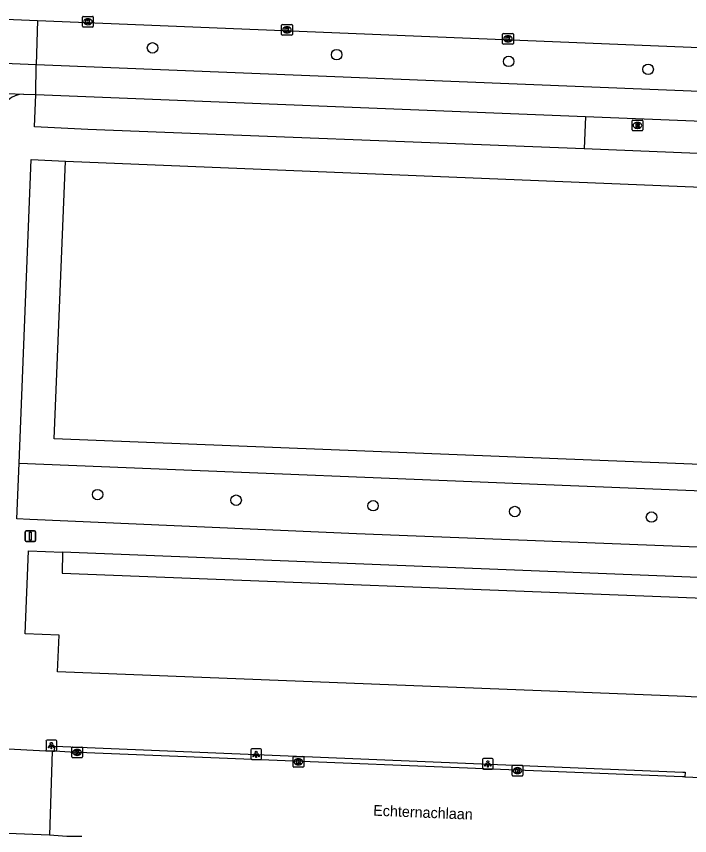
# Model space of a CAD drawing. Extents: x 160787 to 161428, y 386828 to 387483.
# Drawn here: x 161141.1 to 161203.9, y 387394 to 387470.4 of the extents above; entities that cross this region are included whole.
import ezdxf

# ---------------------------------------------------------------- set-up
doc = ezdxf.new("R2010")
doc.units = 0
for name, color, linetype in [('IMGEO_Afsluitpaal', 7, 'Continuous'), ('IMGEO_Berm_groen', 7, 'Continuous'), ('IMGEO_Boom', 7, 'Continuous'), ('IMGEO_Fietspad_gesloten', 7, 'Continuous'), ('IMGEO_Fietspad_open', 7, 'Continuous'), ('IMGEO_Groenvoorziening', 7, 'Continuous'), ('IMGEO_Haag', 7, 'Continuous'), ('IMGEO_Kolk', 7, 'Continuous'), ('IMGEO_Lichtpunt', 7, 'Continuous'), ('IMGEO_Openbare_ruimte_label', 7, 'Continuous'), ('IMGEO_Pand', 7, 'Continuous'), ('IMGEO_Pand_overbouw', 7, 'Continuous'), ('IMGEO_Rijbaan_lokaal_gesloten', 7, 'Continuous'), ('IMGEO_Rijbaan_lokaal_open', 7, 'Continuous'), ('IMGEO_Rioolput', 7, 'Continuous'), ('IMGEO_Voetpad_open', 7, 'Continuous')]:
    doc.layers.add(name, color=color, linetype=linetype)

msp = doc.modelspace()

# ---------------------------------------------------------------- linework, layer by layer
at = {"layer": 'IMGEO_Afsluitpaal'}
for p, q in [((161141.986, 387422.397), (161142.776, 387422.397)), ((161142.776, 387422.397), (161141.986, 387422.397)), ((161141.886, 387421.497), (161141.886, 387422.297)), ((161141.886, 387422.297), (161141.886, 387421.497)), ((161142.876, 387422.297), (161142.876, 387421.497)), ((161142.876, 387421.497), (161142.876, 387422.297)), ((161142.776, 387421.397), (161141.986, 387421.397)), ((161141.986, 387421.397), (161142.776, 387421.397))]:
    msp.add_line(p, q, dxfattribs=at)
msp.add_lwpolyline([(161142.306, 387422.272), (161142.456, 387422.272), (161142.456, 387421.522), (161142.306, 387421.522), (161142.306, 387422.272)], dxfattribs=at)
for centre, start, end in [((161141.986, 387422.297), 90, 180), ((161141.986, 387422.297), 90, 180), ((161142.776, 387422.297), 0, 90), ((161142.776, 387422.297), 360, 90), ((161141.986, 387421.497), 180, 270), ((161141.986, 387421.497), 180, 270), ((161142.776, 387421.497), 270, 0), ((161142.776, 387421.497), 270, 0)]:
    msp.add_arc(centre, 0.1, start, end, dxfattribs=at)
at = {"layer": 'IMGEO_Berm_groen'}
msp.add_lwpolyline([(161194.179, 387461.076), (161194.068, 387458.049)], dxfattribs=at)
at = {"layer": 'IMGEO_Boom'}
for centre in [(161153.783, 387467.477), (161170.968, 387466.842), (161187.021, 387466.216), (161200.04, 387465.476), (161148.656, 387425.783), (161161.586, 387425.258), (161174.365, 387424.74), (161187.594, 387424.203), (161200.354, 387423.685)]:
    msp.add_circle(centre, 0.489, dxfattribs=at)
at = {"layer": 'IMGEO_Fietspad_gesloten'}
for points in [[(161142.93, 387465.898), (161139.922, 387466.011)], [(161142.896, 387463.118), (161142.93, 387465.898)], [(161245.859, 387461.753), (161142.93, 387465.898)], [(161134.684, 387463.445), (161141.749, 387463.168)], [(161141.749, 387463.168), (161142.896, 387463.118)], [(161142.896, 387463.118), (161194.179, 387461.076)], [(161194.179, 387461.076), (161245.671, 387459.025)]]:
    msp.add_lwpolyline(points, dxfattribs=at)
at = {"layer": 'IMGEO_Fietspad_open'}
msp.add_arc((161141.758, 387461.064), 2.104, 90.24767, 176.1628, dxfattribs=at)
at = {"layer": 'IMGEO_Groenvoorziening'}
msp.add_lwpolyline([(161253.807, 387452.488), (161252.739, 387426.706), (161144.597, 387430.992), (161145.647, 387456.915)], dxfattribs=at)
at = {"layer": 'IMGEO_Haag'}
msp.add_lwpolyline([(161141.335, 387428.712), (161255.011, 387424.098)], dxfattribs=at)
at = {"layer": 'IMGEO_Kolk'}
for p, q in [((161147.249, 387469.491), (161147.249, 387470.343)), ((161147.324, 387470.417), (161148.176, 387470.417)), ((161147.737, 387470.197), (161147.762, 387470.197)), ((161148.25, 387470.343), (161148.25, 387469.491)), ((161148.176, 387469.417), (161147.324, 387469.417)), ((161147.76, 387469.637), (161147.735, 387469.637)), ((161165.831, 387468.737), (161165.831, 387469.589)), ((161165.906, 387469.663), (161166.758, 387469.663)), ((161166.319, 387469.443), (161166.344, 387469.443)), ((161166.832, 387469.589), (161166.832, 387468.737)), ((161166.758, 387468.663), (161165.906, 387468.663)), ((161166.342, 387468.883), (161166.317, 387468.883)), ((161186.457, 387467.897), (161186.457, 387468.749)), ((161186.532, 387468.823), (161187.384, 387468.823)), ((161186.945, 387468.603), (161186.97, 387468.603)), ((161187.458, 387468.749), (161187.458, 387467.897)), ((161187.384, 387467.823), (161186.532, 387467.823)), ((161186.968, 387468.043), (161186.943, 387468.043)), ((161146.247, 387401.295), (161146.247, 387402.147)), ((161146.322, 387402.221), (161147.174, 387402.221)), ((161146.735, 387402.001), (161146.76, 387402.001)), ((161147.248, 387402.147), (161147.248, 387401.295)), ((161147.174, 387401.221), (161146.322, 387401.221)), ((161146.758, 387401.441), (161146.733, 387401.441)), ((161166.895, 387400.416), (161166.895, 387401.268)), ((161166.97, 387401.342), (161167.822, 387401.342)), ((161167.383, 387401.122), (161167.408, 387401.122)), ((161167.896, 387401.268), (161167.896, 387400.416)), ((161167.822, 387400.342), (161166.97, 387400.342)), ((161167.406, 387400.562), (161167.381, 387400.562)), ((161187.345, 387399.588), (161187.345, 387400.44)), ((161187.42, 387400.514), (161188.272, 387400.514)), ((161187.833, 387400.294), (161187.858, 387400.294)), ((161188.346, 387400.44), (161188.346, 387399.588)), ((161188.272, 387399.514), (161187.42, 387399.514)), ((161187.856, 387399.734), (161187.831, 387399.734))]:
    msp.add_line(p, q, dxfattribs=at)
for points in [[(161147.249, 387469.491), (161147.249, 387470.343)], [(161147.324, 387470.417), (161148.176, 387470.417)], [(161147.57, 387470.117), (161147.693, 387470.117), (161147.693, 387469.966), (161147.823, 387470.117), (161147.987, 387470.117), (161147.841, 387469.966), (161147.994, 387469.717), (161147.842, 387469.717), (161147.757, 387469.881), (161147.693, 387469.814), (161147.693, 387469.717), (161147.57, 387469.717), (161147.57, 387470.117)], [(161148.25, 387470.343), (161148.25, 387469.491)], [(161148.176, 387469.417), (161147.324, 387469.417)], [(161165.831, 387468.737), (161165.831, 387469.589)], [(161165.906, 387469.663), (161166.758, 387469.663)], [(161166.152, 387469.363), (161166.275, 387469.363), (161166.275, 387469.212), (161166.405, 387469.363), (161166.569, 387469.363), (161166.423, 387469.212), (161166.576, 387468.963), (161166.424, 387468.963), (161166.339, 387469.127), (161166.275, 387469.06), (161166.275, 387468.963), (161166.152, 387468.963), (161166.152, 387469.363)], [(161166.832, 387469.589), (161166.832, 387468.737)], [(161166.758, 387468.663), (161165.906, 387468.663)], [(161186.457, 387467.897), (161186.457, 387468.749)], [(161186.532, 387468.823), (161187.384, 387468.823)], [(161186.778, 387468.523), (161186.901, 387468.523), (161186.901, 387468.372), (161187.031, 387468.523), (161187.195, 387468.523), (161187.049, 387468.372), (161187.202, 387468.123), (161187.05, 387468.123), (161186.965, 387468.287), (161186.901, 387468.22), (161186.901, 387468.123), (161186.778, 387468.123), (161186.778, 387468.523)], [(161187.458, 387468.749), (161187.458, 387467.897)], [(161187.384, 387467.823), (161186.532, 387467.823)], [(161146.247, 387401.295), (161146.247, 387402.147)], [(161146.322, 387402.221), (161147.174, 387402.221)], [(161146.568, 387401.921), (161146.691, 387401.921), (161146.691, 387401.77), (161146.821, 387401.921), (161146.985, 387401.921), (161146.839, 387401.77), (161146.992, 387401.521), (161146.84, 387401.521), (161146.755, 387401.685), (161146.691, 387401.618), (161146.691, 387401.521), (161146.568, 387401.521), (161146.568, 387401.921)], [(161147.248, 387402.147), (161147.248, 387401.295)], [(161147.174, 387401.221), (161146.322, 387401.221)], [(161166.895, 387400.416), (161166.895, 387401.268)], [(161166.97, 387401.342), (161167.822, 387401.342)], [(161167.216, 387401.042), (161167.339, 387401.042), (161167.339, 387400.891), (161167.469, 387401.042), (161167.633, 387401.042), (161167.487, 387400.891), (161167.64, 387400.642), (161167.488, 387400.642), (161167.403, 387400.806), (161167.339, 387400.739), (161167.339, 387400.642), (161167.216, 387400.642), (161167.216, 387401.042)], [(161167.896, 387401.268), (161167.896, 387400.416)], [(161167.822, 387400.342), (161166.97, 387400.342)], [(161187.345, 387399.588), (161187.345, 387400.44)], [(161187.42, 387400.514), (161188.272, 387400.514)], [(161187.666, 387400.214), (161187.789, 387400.214), (161187.789, 387400.063), (161187.919, 387400.214), (161188.083, 387400.214), (161187.937, 387400.063), (161188.09, 387399.814), (161187.938, 387399.814), (161187.853, 387399.978), (161187.789, 387399.911), (161187.789, 387399.814), (161187.666, 387399.814), (161187.666, 387400.214)], [(161188.346, 387400.44), (161188.346, 387399.588)], [(161188.272, 387399.514), (161187.42, 387399.514)]]:
    msp.add_lwpolyline(points, dxfattribs=at)
for centre, start, end in [((161147.326, 387470.341), 91.55205, 178.44795), ((161147.326, 387470.341), 91.55205, 178.44795), ((161148.174, 387470.341), 1.55205, 88.44795), ((161148.174, 387470.341), 1.55205, 88.44795), ((161147.326, 387469.493), 181.55205, 268.44795), ((161147.326, 387469.493), 181.55205, 268.44795), ((161148.174, 387469.493), 271.55205, 358.44795), ((161148.174, 387469.493), 271.55205, 358.44795), ((161165.908, 387469.587), 91.55205, 178.44795), ((161165.908, 387469.587), 91.55205, 178.44795), ((161166.756, 387469.587), 1.55205, 88.44795), ((161166.756, 387469.587), 1.55205, 88.44795), ((161165.908, 387468.739), 181.55205, 268.44795), ((161165.908, 387468.739), 181.55205, 268.44795), ((161166.756, 387468.739), 271.55205, 358.44795), ((161166.756, 387468.739), 271.55205, 358.44795), ((161186.534, 387468.747), 91.55205, 178.44795), ((161186.534, 387468.747), 91.55205, 178.44795), ((161187.382, 387468.747), 1.55205, 88.44795), ((161187.382, 387468.747), 1.55205, 88.44795), ((161186.534, 387467.899), 181.55205, 268.44795), ((161186.534, 387467.899), 181.55205, 268.44795), ((161187.382, 387467.899), 271.55205, 358.44795), ((161187.382, 387467.899), 271.55205, 358.44795), ((161146.324, 387402.145), 91.55205, 178.44795), ((161146.324, 387402.145), 91.55205, 178.44795), ((161147.172, 387402.145), 1.55205, 88.44795), ((161147.172, 387402.145), 1.55205, 88.44795), ((161146.324, 387401.297), 181.55205, 268.44795), ((161146.324, 387401.297), 181.55205, 268.44795), ((161147.172, 387401.297), 271.55205, 358.44795), ((161147.172, 387401.297), 271.55205, 358.44795), ((161166.972, 387401.266), 91.55205, 178.44795), ((161166.972, 387401.266), 91.55205, 178.44795), ((161167.82, 387401.266), 1.55205, 88.44795), ((161167.82, 387401.266), 1.55205, 88.44795), ((161166.972, 387400.418), 181.55205, 268.44795), ((161166.972, 387400.418), 181.55205, 268.44795), ((161167.82, 387400.418), 271.55205, 358.44795), ((161167.82, 387400.418), 271.55205, 358.44795), ((161187.422, 387400.438), 91.55205, 178.44795), ((161187.422, 387400.438), 91.55205, 178.44795), ((161188.27, 387400.438), 1.55205, 88.44795), ((161188.27, 387400.438), 1.55205, 88.44795), ((161187.422, 387399.59), 181.55205, 268.44795), ((161187.422, 387399.59), 181.55205, 268.44795), ((161188.27, 387399.59), 271.55205, 358.44795), ((161188.27, 387399.59), 271.55205, 358.44795)]:
    msp.add_arc(centre, 0.0765, start, end, dxfattribs=at)
for centre, major_axis, ratio, start_param, end_param in [((161147.736, 387469.917), (-0.387, 0.002), 0.722429, 4.712389, 7.853982), ((161147.761, 387469.917), (-0.39, 0.002), 0.717154, 1.570796, 4.712389), ((161166.318, 387469.163), (-0.387, 0.002), 0.722429, 4.712389, 7.853982), ((161166.343, 387469.163), (-0.39, 0.002), 0.717154, 1.570796, 4.712389), ((161186.944, 387468.323), (-0.387, 0.002), 0.722429, 4.712389, 7.853982), ((161186.969, 387468.323), (-0.39, 0.002), 0.717154, 1.570796, 4.712389), ((161146.734, 387401.721), (-0.387, 0.002), 0.722429, 4.712389, 7.853982), ((161146.759, 387401.721), (-0.39, 0.002), 0.717154, 1.570796, 4.712389), ((161167.382, 387400.842), (-0.387, 0.002), 0.722429, 4.712389, 7.853982), ((161167.407, 387400.842), (-0.39, 0.002), 0.717154, 1.570796, 4.712389), ((161187.832, 387400.014), (-0.387, 0.002), 0.722429, 4.712389, 7.853982), ((161187.857, 387400.014), (-0.39, 0.002), 0.717154, 1.570796, 4.712389)]:
    msp.add_ellipse(centre, major_axis=major_axis, ratio=ratio, start_param=start_param, end_param=end_param, dxfattribs=at)
at = {"layer": 'IMGEO_Lichtpunt'}
for p, q in [((161143.842, 387402.759), (161143.842, 387401.952)), ((161143.842, 387402.759), (161143.842, 387401.952)), ((161144.744, 387402.854), (161143.936, 387402.854)), ((161144.744, 387402.854), (161143.936, 387402.854)), ((161144.838, 387401.952), (161144.838, 387402.759)), ((161144.838, 387401.952), (161144.838, 387402.759)), ((161143.936, 387401.858), (161144.744, 387401.858)), ((161143.936, 387401.858), (161144.744, 387401.858)), ((161162.957, 387401.946), (161162.957, 387401.139)), ((161162.957, 387401.946), (161162.957, 387401.139)), ((161163.859, 387402.041), (161163.051, 387402.041)), ((161163.859, 387402.041), (161163.051, 387402.041)), ((161163.953, 387401.139), (161163.953, 387401.946)), ((161163.953, 387401.139), (161163.953, 387401.946)), ((161163.051, 387401.045), (161163.859, 387401.045)), ((161163.051, 387401.045), (161163.859, 387401.045)), ((161184.586, 387401.048), (161184.586, 387400.241)), ((161184.586, 387401.048), (161184.586, 387400.241)), ((161185.488, 387401.143), (161184.68, 387401.143)), ((161185.488, 387401.143), (161184.68, 387401.143)), ((161185.582, 387400.241), (161185.582, 387401.048)), ((161185.582, 387400.241), (161185.582, 387401.048)), ((161184.68, 387400.147), (161185.488, 387400.147)), ((161184.68, 387400.147), (161185.488, 387400.147))]:
    msp.add_line(p, q, dxfattribs=at)
for points in [[(161144.216, 387402.423), (161144.255, 387402.395), (161144.067, 387402.133), (161144.029, 387402.16), (161144.216, 387402.423)], [(161144.318, 387402.375), (161144.365, 387402.375), (161144.365, 387402.053), (161144.318, 387402.053), (161144.318, 387402.375)], [(161144.428, 387402.395), (161144.466, 387402.422), (161144.653, 387402.16), (161144.614, 387402.132), (161144.428, 387402.395)], [(161163.331, 387401.61), (161163.37, 387401.582), (161163.182, 387401.32), (161163.144, 387401.347), (161163.331, 387401.61)], [(161163.433, 387401.562), (161163.48, 387401.562), (161163.48, 387401.24), (161163.433, 387401.24), (161163.433, 387401.562)], [(161163.543, 387401.582), (161163.581, 387401.609), (161163.768, 387401.347), (161163.729, 387401.319), (161163.543, 387401.582)], [(161184.96, 387400.712), (161184.999, 387400.684), (161184.811, 387400.422), (161184.773, 387400.449), (161184.96, 387400.712)], [(161185.062, 387400.664), (161185.109, 387400.664), (161185.109, 387400.342), (161185.062, 387400.342), (161185.062, 387400.664)], [(161185.172, 387400.684), (161185.21, 387400.711), (161185.397, 387400.449), (161185.358, 387400.421), (161185.172, 387400.684)]]:
    msp.add_lwpolyline(points, dxfattribs=at)
for centre in [(161144.341, 387402.557), (161163.456, 387401.744), (161185.085, 387400.846)]:
    msp.add_circle(centre, 0.0994, dxfattribs=at)
for centre, start, end in [((161143.936, 387402.759), 90, 180), ((161143.936, 387402.759), 90, 180), ((161144.744, 387402.759), 0, 90), ((161144.744, 387402.759), 0, 90), ((161143.936, 387401.952), 180, 270), ((161143.936, 387401.952), 180, 270), ((161144.744, 387401.952), 270, 0), ((161144.744, 387401.952), 270, 360), ((161163.051, 387401.946), 90, 180), ((161163.051, 387401.946), 90, 180), ((161163.859, 387401.946), 0, 90), ((161163.859, 387401.946), 0, 90), ((161163.051, 387401.139), 180, 270), ((161163.051, 387401.139), 180, 270), ((161163.859, 387401.139), 270, 0), ((161163.859, 387401.139), 270, 360), ((161184.68, 387401.048), 90, 180), ((161184.68, 387401.048), 90, 180), ((161185.488, 387401.048), 0, 90), ((161185.488, 387401.048), 0, 90), ((161184.68, 387400.241), 180, 270), ((161184.68, 387400.241), 180, 270), ((161185.488, 387400.241), 270, 0), ((161185.488, 387400.241), 270, 360)]:
    msp.add_arc(centre, 0.0946, start, end, dxfattribs=at)
at = {"layer": 'IMGEO_Pand'}
msp.add_lwpolyline([(161375.372, 387409.257), (161375.014, 387400.193), (161315.704, 387402.522), (161312.774, 387402.637), (161206.714, 387406.801), (161204.048, 387406.906), (161203.521, 387406.927), (161144.926, 387409.227), (161145.063, 387412.658), (161141.912, 387412.783), (161142.22, 387420.52), (161145.397, 387420.401), (161145.344, 387418.452), (161204.415, 387416.137), (161207.085, 387416.032), (161257.011, 387414.076), (161257.087, 387415.956), (161263.989, 387415.676), (161263.908, 387413.683), (161313.125, 387411.702), (161316.065, 387411.587), (161375.372, 387409.257)], dxfattribs=at)
at = {"layer": 'IMGEO_Pand_overbouw'}
msp.add_lwpolyline([(161257.087, 387415.956), (161145.397, 387420.394), (161145.344, 387418.452), (161204.415, 387416.137), (161207.085, 387416.032), (161257.011, 387414.076)], close=True, dxfattribs=at)
at = {"layer": 'IMGEO_Rijbaan_lokaal_gesloten'}
for points in [[(161140.076, 387470.163), (161143.063, 387470.042)], [(161143.063, 387470.042), (161246.009, 387465.845)], [(161144.425, 387401.833), (161144.637, 387401.822)], [(161203.466, 387399.424), (161203.248, 387399.433), (161146.092, 387401.746), (161144.637, 387401.822)], [(161203.466, 387399.424), (161258.25, 387397.175)], [(161147.201, 387393.867), (161145.778, 387393.861), (161144.181, 387394)]]:
    msp.add_lwpolyline(points, dxfattribs=at)
at = {"layer": 'IMGEO_Rijbaan_lokaal_open'}
for points in [[(161139.09, 387402.108), (161144.425, 387401.833)], [(161144.425, 387401.833), (161144.181, 387394)], [(161144.181, 387394), (161138.696, 387394.208)]]:
    msp.add_lwpolyline(points, dxfattribs=at)
at = {"layer": 'IMGEO_Rioolput'}
for p, q in [((161198.542, 387459.813), (161198.542, 387460.665)), ((161198.617, 387460.739), (161199.469, 387460.739)), ((161199.543, 387460.665), (161199.543, 387459.813)), ((161199.053, 387459.959), (161199.028, 387459.959)), ((161199.03, 387460.519), (161199.055, 387460.519)), ((161199.469, 387459.739), (161198.617, 387459.739))]:
    msp.add_line(p, q, dxfattribs=at)
for points in [[(161198.542, 387459.813), (161198.542, 387460.665)], [(161198.617, 387460.739), (161199.469, 387460.739)], [(161199.543, 387460.665), (161199.543, 387459.813)], [(161199.131, 387460.437), (161198.879, 387460.439), (161198.879, 387460.039)], [(161198.879, 387460.039), (161199.003, 387460.039), (161199.003, 387460.201), (161199.014, 387460.201)], [(161199.057, 387460.358), (161199.003, 387460.358), (161199.003, 387460.277)], [(161199.003, 387460.277), (161199.055, 387460.277)], [(161199.061, 387460.172), (161199.132, 387460.039), (161199.272, 387460.039), (161199.207, 387460.165)], [(161199.469, 387459.739), (161198.617, 387459.739)]]:
    msp.add_lwpolyline(points, dxfattribs=at)
for centre, radius, start, end in [((161198.619, 387460.663), 0.0765, 91.55205, 178.44795), ((161198.619, 387460.663), 0.0765, 91.55205, 178.44795), ((161199.467, 387460.663), 0.0765, 1.55205, 88.44795), ((161199.467, 387460.663), 0.0765, 1.55205, 88.44795), ((161198.619, 387459.815), 0.0765, 181.55205, 268.44795), ((161198.619, 387459.815), 0.0765, 181.55205, 268.44795), ((161199.013, 387460.148), 0.0533, 26.02933, 88.69889), ((161199.039, 387460.466), 0.19, 274.7715, 282.96867), ((161199.063, 387460.262), 0.0964, 77.00612, 93.18647), ((161199.077, 387460.319), 0.0378, 276.66336, 79.67722), ((161199.13, 387460.327), 0.109, 350.36119, 89.41601), ((161199.128, 387460.327), 0.112, 277.58423, 350.98172), ((161199.112, 387460.112), 0.108, 29.51342, 73.79051), ((161199.467, 387459.815), 0.0765, 271.55205, 358.44795), ((161199.467, 387459.815), 0.0765, 271.55205, 358.44795)]:
    msp.add_arc(centre, radius, start, end, dxfattribs=at)
for centre, major_axis, ratio, start_param, end_param in [((161199.029, 387460.239), (-0.387, 0.002), 0.722429, 4.712389, 7.853982), ((161199.054, 387460.239), (-0.39, 0.002), 0.717154, 1.570796, 4.712389)]:
    msp.add_ellipse(centre, major_axis=major_axis, ratio=ratio, start_param=start_param, end_param=end_param, dxfattribs=at)
at = {"layer": 'IMGEO_Voetpad_open'}
for points in [[(161143.063, 387470.042), (161142.93, 387465.898)], [(161194.068, 387458.049), (161147.741, 387459.873), (161142.776, 387460.109), (161142.896, 387463.118)], [(161245.671, 387459.025), (161245.585, 387455.937), (161194.068, 387458.049)], [(161141.335, 387428.712), (161142.032, 387446.07), (161142.472, 387457.045), (161145.647, 387456.915)], [(161145.647, 387456.915), (161245.374, 387452.833), (161253.807, 387452.488)], [(161255.011, 387424.098), (161254.794, 387418.902), (161172.807, 387422.132), (161142.332, 387423.463), (161141.127, 387423.516), (161141.335, 387428.712)], [(161144.637, 387401.822), (161144.658, 387402.315), (161203.264, 387399.878), (161203.485, 387399.869), (161203.466, 387399.424)]]:
    msp.add_lwpolyline(points, dxfattribs=at)

# ---------------------------------------------------------------- texts
at = {"layer": 'IMGEO_Openbare_ruimte_label'}
msp.add_text('Echternachlaan', height=1, rotation=357.64984, dxfattribs=at).set_placement((161174.366, 387395.816))

doc.saveas('drawing.dxf')
